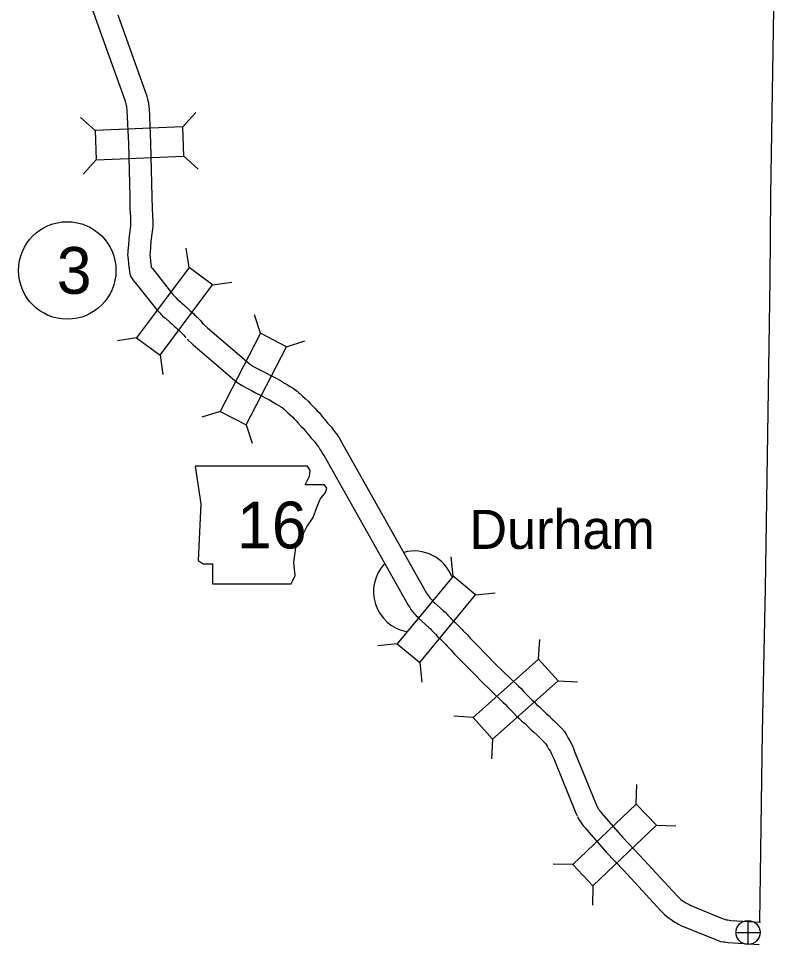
# Model space of a CAD drawing. Extents: x -939622 to -934245, y 1383184 to 1385301.
# Drawn here: x -936264.02 to -936233.27, y 1384879.51 to 1384917.11 of the extents above; entities that cross this region are included whole.
import ezdxf

# ---------------------------------------------------------------- set-up
doc = ezdxf.new("R2010")
doc.units = 0
for name, color, linetype in [('10', 7, 'Continuous'), ('2', 7, 'Continuous'), ('20', 7, 'Continuous'), ('21', 7, 'Continuous'), ('24', 7, 'Continuous'), ('26', 7, 'Continuous'), ('27', 7, 'Continuous')]:
    doc.layers.add(name, color=color, linetype=linetype)

msp = doc.modelspace()

# ---------------------------------------------------------------- linework, layer by layer
at = {"layer": '10'}
for points in [[(-936261.306, 1384921.423), (-936261.349, 1384918.544), (-936261.343, 1384918.497), (-936261.344, 1384918.434), (-936261.323, 1384918.334), (-936261.307, 1384918.277), (-936261.286, 1384918.211), (-936261.259, 1384918.148), (-936261.229, 1384918.055), (-936261.208, 1384918.017), (-936260.831, 1384916.962)], [(-936259.984, 1384917.265), (-936258.871, 1384914.155), (-936258.843, 1384914.083), (-936258.811, 1384913.974), (-936258.807, 1384913.945), (-936258.777, 1384913.838), (-936258.771, 1384913.803), (-936258.764, 1384913.778), (-936258.744, 1384913.684), (-936258.741, 1384913.654), (-936258.738, 1384913.639), (-936258.726, 1384913.571), (-936258.72, 1384913.502), (-936258.716, 1384913.475), (-936258.656, 1384912.068)], [(-936260.831, 1384916.962), (-936259.714, 1384913.839), (-936259.695, 1384913.791), (-936259.692, 1384913.78), (-936259.685, 1384913.734), (-936259.665, 1384913.671), (-936259.656, 1384913.639), (-936259.65, 1384913.609), (-936259.639, 1384913.567), (-936259.636, 1384913.553), (-936259.633, 1384913.511), (-936259.613, 1384913.384), (-936259.555, 1384912.03)], [(-936259.556, 1384912.037), (-936259.499, 1384909.852), (-936259.492, 1384909.372), (-936259.476, 1384909.067), (-936259.468, 1384908.842), (-936259.466, 1384908.798), (-936259.469, 1384908.743), (-936259.469, 1384908.712), (-936259.472, 1384908.677), (-936259.487, 1384908.591), (-936259.533, 1384908.167), (-936259.556, 1384907.92), (-936259.572, 1384907.677), (-936259.58, 1384907.618), (-936259.588, 1384907.519), (-936259.581, 1384907.453), (-936259.576, 1384907.414), (-936259.569, 1384907.374), (-936259.566, 1384907.351), (-936259.55, 1384907.166), (-936259.526, 1384906.935), (-936259.515, 1384906.857), (-936259.494, 1384906.746), (-936259.45, 1384906.629), (-936259.417, 1384906.575), (-936259.376, 1384906.502), (-936259.316, 1384906.432), (-936259.307, 1384906.423), (-936259.294, 1384906.406), (-936258.456, 1384905.357), (-936258.384, 1384905.263), (-936258.311, 1384905.193), (-936258.274, 1384905.155), (-936258.232, 1384905.109), (-936258.163, 1384905.029), (-936258.068, 1384904.952), (-936258.05, 1384904.94), (-936258.003, 1384904.9), (-936257.973, 1384904.877), (-936257.946, 1384904.85), (-936257.856, 1384904.767), (-936257.791, 1384904.71), (-936257.754, 1384904.674), (-936257.686, 1384904.612), (-936257.633, 1384904.565), (-936257.577, 1384904.517), (-936257.525, 1384904.469), (-936257.484, 1384904.427), (-936257.408, 1384904.359), (-936257.306, 1384904.254), (-936257.223, 1384904.147)], [(-936258.656, 1384912.06), (-936258.599, 1384909.87), (-936258.593, 1384909.402), (-936258.576, 1384909.107), (-936258.569, 1384908.876), (-936258.565, 1384908.794), (-936258.569, 1384908.717), (-936258.569, 1384908.67), (-936258.579, 1384908.561), (-936258.595, 1384908.467), (-936258.637, 1384908.076), (-936258.659, 1384907.849), (-936258.676, 1384907.582), (-936258.683, 1384907.532), (-936258.68, 1384907.513), (-936258.672, 1384907.452), (-936258.654, 1384907.252), (-936258.633, 1384907.045), (-936258.629, 1384907.02), (-936258.581, 1384906.955), (-936257.748, 1384905.912), (-936257.713, 1384905.867), (-936257.679, 1384905.834), (-936257.615, 1384905.77), (-936257.558, 1384905.705), (-936257.44, 1384905.603), (-936257.38, 1384905.558), (-936257.318, 1384905.495), (-936257.252, 1384905.434), (-936257.186, 1384905.376), (-936257.141, 1384905.333), (-936257.083, 1384905.28), (-936257.041, 1384905.243), (-936256.978, 1384905.189), (-936256.899, 1384905.116), (-936256.863, 1384905.079), (-936256.783, 1384905.008), (-936256.626, 1384904.845), (-936256.513, 1384904.7)], [(-936256.569, 1384904.76), (-936256.339, 1384904.555), (-936254.668, 1384903.118), (-936254.593, 1384903.06), (-936254.472, 1384902.982), (-936254.292, 1384902.884), (-936254.136, 1384902.803), (-936253.973, 1384902.718), (-936253.769, 1384902.613), (-936253.583, 1384902.517), (-936253.377, 1384902.412), (-936253.211, 1384902.307), (-936253.096, 1384902.244), (-936252.986, 1384902.172), (-936252.892, 1384902.113), (-936252.85, 1384902.086), (-936252.79, 1384902.046), (-936252.694, 1384901.974), (-936252.641, 1384901.923), (-936252.578, 1384901.869), (-936252.477, 1384901.773), (-936252.38, 1384901.684), (-936252.254, 1384901.573), (-936252.164, 1384901.479), (-936252.077, 1384901.388), (-936251.986, 1384901.289), (-936251.889, 1384901.179), (-936251.797, 1384901.095), (-936251.691, 1384900.962), (-936251.626, 1384900.886), (-936251.571, 1384900.825), (-936251.498, 1384900.726), (-936251.447, 1384900.661), (-936251.38, 1384900.593), (-936251.308, 1384900.514), (-936251.227, 1384900.402), (-936251.177, 1384900.34), (-936251.12, 1384900.266), (-936251.075, 1384900.201), (-936250.997, 1384900.079), (-936250.945, 1384899.995), (-936250.885, 1384899.889), (-936250.839, 1384899.82), (-936247.441, 1384893.781), (-936247.401, 1384893.729), (-936247.341, 1384893.632), (-936247.31, 1384893.593), (-936247.284, 1384893.561), (-936247.255, 1384893.529), (-936247.232, 1384893.506), (-936247.181, 1384893.456), (-936247.132, 1384893.402), (-936246.749, 1384893.053), (-936246.672, 1384892.99), (-936246.582, 1384892.887), (-936246.486, 1384892.788), (-936246.44, 1384892.739), (-936246.359, 1384892.658), (-936246.285, 1384892.585), (-936246.224, 1384892.529), (-936246.156, 1384892.462), (-936246.079, 1384892.381), (-936246.015, 1384892.314), (-936245.953, 1384892.245), (-936245.799, 1384892.092), (-936245.66, 1384891.932), (-936245.46, 1384891.734), (-936245.257, 1384891.526), (-936245.145, 1384891.41), (-936244.967, 1384891.227), (-936244.897, 1384891.159), (-936244.757, 1384891.016), (-936244.644, 1384890.899), (-936243.708, 1384889.998), (-936243.605, 1384889.904), (-936243.49, 1384889.776), (-936243.391, 1384889.67), (-936243.343, 1384889.627), (-936243.24, 1384889.519), (-936243.156, 1384889.429), (-936243.076, 1384889.358), (-936242.973, 1384889.261), (-936242.858, 1384889.16), (-936242.723, 1384889.031), (-936242.582, 1384888.896), (-936242.466, 1384888.795), (-936242.336, 1384888.665), (-936242.262, 1384888.595), (-936242.177, 1384888.512), (-936242.089, 1384888.423), (-936242.025, 1384888.357), (-936241.946, 1384888.276), (-936241.84, 1384888.154), (-936241.748, 1384887.991), (-936241.707, 1384887.915), (-936241.625, 1384887.785), (-936241.559, 1384887.652), (-936241.485, 1384887.503), (-936241.427, 1384887.353), (-936240.553, 1384885.198), (-936240.512, 1384885.111)], [(-936257.167, 1384904.087), (-936256.931, 1384903.877), (-936255.237, 1384902.42), (-936255.113, 1384902.324), (-936254.932, 1384902.208), (-936254.714, 1384902.088), (-936254.551, 1384902.004), (-936254.388, 1384901.919), (-936254.183, 1384901.813), (-936253.995, 1384901.716), (-936253.821, 1384901.628), (-936253.668, 1384901.532), (-936253.56, 1384901.472), (-936253.471, 1384901.414), (-936253.377, 1384901.355), (-936253.347, 1384901.335), (-936253.31, 1384901.311), (-936253.28, 1384901.288), (-936253.247, 1384901.256), (-936253.178, 1384901.198), (-936253.091, 1384901.115), (-936252.982, 1384901.015), (-936252.878, 1384900.924), (-936252.816, 1384900.859), (-936252.733, 1384900.772), (-936252.655, 1384900.687), (-936252.533, 1384900.547), (-936252.455, 1384900.477), (-936252.386, 1384900.39), (-936252.304, 1384900.294), (-936252.268, 1384900.254), (-936252.214, 1384900.18), (-936252.124, 1384900.066), (-936252.034, 1384899.974), (-936252.008, 1384899.946), (-936251.944, 1384899.857), (-936251.884, 1384899.782), (-936251.844, 1384899.73), (-936251.822, 1384899.7), (-936251.76, 1384899.602), (-936251.72, 1384899.537), (-936251.652, 1384899.416), (-936251.606, 1384899.349), (-936248.194, 1384893.284), (-936248.142, 1384893.216), (-936248.08, 1384893.117), (-936248.013, 1384893.031), (-936247.967, 1384892.974), (-936247.905, 1384892.905), (-936247.861, 1384892.863), (-936247.827, 1384892.829), (-936247.767, 1384892.764), (-936247.339, 1384892.373), (-936247.301, 1384892.342), (-936247.245, 1384892.278), (-936247.134, 1384892.163), (-936247.084, 1384892.111), (-936246.995, 1384892.02), (-936246.906, 1384891.933), (-936246.845, 1384891.877), (-936246.798, 1384891.831), (-936246.729, 1384891.758), (-936246.673, 1384891.7), (-936246.607, 1384891.626), (-936246.457, 1384891.477), (-936246.317, 1384891.316), (-936246.099, 1384891.1), (-936245.902, 1384890.898), (-936245.79, 1384890.783), (-936245.604, 1384890.591), (-936245.534, 1384890.523), (-936245.401, 1384890.387), (-936245.279, 1384890.261), (-936244.324, 1384889.342), (-936244.246, 1384889.27), (-936244.153, 1384889.167), (-936244.022, 1384889.029), (-936243.973, 1384888.983), (-936243.894, 1384888.901), (-936243.784, 1384888.783), (-936243.683, 1384888.694), (-936243.58, 1384888.596), (-936243.465, 1384888.496), (-936243.345, 1384888.381), (-936243.19, 1384888.232), (-936243.081, 1384888.137), (-936242.963, 1384888.019), (-936242.885, 1384887.946), (-936242.813, 1384887.875), (-936242.731, 1384887.792), (-936242.668, 1384887.728), (-936242.608, 1384887.666), (-936242.58, 1384887.633), (-936242.537, 1384887.558), (-936242.486, 1384887.462), (-936242.41, 1384887.341), (-936242.365, 1384887.253), (-936242.31, 1384887.14), (-936242.263, 1384887.02), (-936241.378, 1384884.838), (-936241.327, 1384884.729)], [(-936240.524, 1384885.135), (-936240.492, 1384885.076), (-936240.47, 1384885.03), (-936240.451, 1384885.003), (-936240.423, 1384884.964), (-936240.398, 1384884.928), (-936240.365, 1384884.891), (-936240.318, 1384884.83), (-936239.484, 1384883.871), (-936238.772, 1384883.124), (-936237.271, 1384881.495), (-936237.17, 1384881.394), (-936237.11, 1384881.342), (-936237.054, 1384881.299), (-936236.996, 1384881.257), (-936236.936, 1384881.216), (-936236.907, 1384881.199), (-936236.862, 1384881.174), (-936236.78, 1384881.136), (-936236.711, 1384881.095), (-936235.395, 1384880.558), (-936235.33, 1384880.532), (-936235.276, 1384880.515), (-936235.198, 1384880.506), (-936235.135, 1384880.496), (-936235.086, 1384880.488), (-936233.871, 1384880.414)], [(-936241.315, 1384884.705), (-936241.292, 1384884.662), (-936241.247, 1384884.571), (-936241.187, 1384884.485), (-936241.159, 1384884.446), (-936241.106, 1384884.37), (-936241.06, 1384884.318), (-936241.015, 1384884.26), (-936240.149, 1384883.264), (-936239.429, 1384882.509), (-936237.921, 1384880.873), (-936237.785, 1384880.736), (-936237.682, 1384880.646), (-936237.593, 1384880.578), (-936237.512, 1384880.519), (-936237.415, 1384880.454), (-936237.353, 1384880.418), (-936237.272, 1384880.372), (-936237.203, 1384880.34), (-936237.115, 1384880.287), (-936235.73, 1384879.722), (-936235.632, 1384879.684), (-936235.567, 1384879.663), (-936235.496, 1384879.632), (-936235.377, 1384879.62), (-936235.32, 1384879.614), (-936235.275, 1384879.607), (-936235.186, 1384879.592), (-936233.926, 1384879.516)]]:
    msp.add_lwpolyline(points, dxfattribs=at)
at = {"layer": '2'}
msp.add_lwpolyline([(-936233.897, 1384880.432), (-936233.799, 1384888.128), (-936233.668, 1384893.97), (-936233.489, 1384906.519), (-936233.45, 1384909.954), (-936233.267, 1384921.698)], dxfattribs=at)
at = {"layer": '20'}
for p, q in [((-936257.35, 1384912.714), (-936256.814, 1384913.297)), ((-936260.911, 1384912.563), (-936261.494, 1384913.099)), ((-936260.861, 1384911.376), (-936261.397, 1384910.793)), ((-936257.3, 1384911.527), (-936256.717, 1384910.991)), ((-936257.092, 1384907.004), (-936257.208, 1384907.788)), ((-936256.139, 1384906.295), (-936255.356, 1384906.411)), ((-936254.192, 1384904.33), (-936254.434, 1384905.084)), ((-936259.22, 1384904.145), (-936260.003, 1384904.03)), ((-936253.135, 1384903.786), (-936252.381, 1384904.028)), ((-936258.266, 1384903.436), (-936258.151, 1384902.652)), ((-936255.821, 1384901.16), (-936256.576, 1384900.918)), ((-936254.765, 1384900.617), (-936254.523, 1384899.863)), ((-936246.366, 1384894.464), (-936246.442, 1384895.252)), ((-936245.449, 1384893.708), (-936244.661, 1384893.785)), ((-936248.632, 1384891.713), (-936249.421, 1384891.637)), ((-936242.889, 1384891.103), (-936242.844, 1384891.894)), ((-936247.715, 1384890.957), (-936247.639, 1384890.169)), ((-936242.099, 1384890.216), (-936241.308, 1384890.171)), ((-936245.55, 1384888.732), (-936246.341, 1384888.778)), ((-936244.76, 1384887.845), (-936244.805, 1384887.054)), ((-936238.923, 1384885.213), (-936238.905, 1384886.005)), ((-936238.104, 1384884.353), (-936237.312, 1384884.335)), ((-936241.503, 1384882.754), (-936242.295, 1384882.773)), ((-936240.683, 1384881.894), (-936240.702, 1384881.103))]:
    msp.add_line(p, q, dxfattribs=at)
for points in [[(-936257.35, 1384912.714), (-936260.911, 1384912.563), (-936260.861, 1384911.376), (-936257.3, 1384911.527)], [(-936257.092, 1384907.004), (-936259.22, 1384904.145), (-936258.266, 1384903.436), (-936256.139, 1384906.295)], [(-936254.765, 1384900.617), (-936253.135, 1384903.786), (-936254.192, 1384904.33), (-936255.821, 1384901.16)], [(-936247.715, 1384890.957), (-936245.449, 1384893.708), (-936246.366, 1384894.464), (-936248.632, 1384891.713)], [(-936242.889, 1384891.103), (-936245.55, 1384888.732), (-936244.76, 1384887.845), (-936242.099, 1384890.216)], [(-936240.683, 1384881.894), (-936238.104, 1384884.353), (-936238.923, 1384885.213), (-936241.503, 1384882.754)]]:
    msp.add_lwpolyline(points, close=True, dxfattribs=at)
at = {"layer": '21'}
msp.add_lwpolyline([(-936256.845, 1384898.933), (-936256.617, 1384897.41), (-936256.718, 1384895.101), (-936256.515, 1384894.974), (-936256.134, 1384894.974), (-936256.134, 1384894.162), (-936252.937, 1384894.162), (-936252.785, 1384894.492), (-936252.835, 1384895.025), (-936252.759, 1384895.634), (-936252.48, 1384896.116), (-936252.303, 1384896.471), (-936252.049, 1384896.852), (-936251.897, 1384897.258), (-936251.77, 1384897.588), (-936251.541, 1384897.867), (-936251.49, 1384898.045), (-936251.592, 1384898.172), (-936252.379, 1384898.172), (-936252.201, 1384898.527), (-936252.176, 1384898.755), (-936252.281, 1384898.931)], close=True, dxfattribs=at)
at = {"layer": '24'}
for start, end in [(21.2645, 104.8619), (136.6213, 259.2634)]:
    msp.add_arc((-936247.948, 1384893.84), 1.65, start, end, dxfattribs=at)
at = {"layer": '26'}
for p, q in [((-936234.383, 1384879.51), (-936234.383, 1384880.485)), ((-936234.871, 1384879.998), (-936233.896, 1384879.998))]:
    msp.add_line(p, q, dxfattribs=at)
msp.add_circle((-936234.383, 1384879.998), 0.487, dxfattribs=at)
at = {"layer": '27'}
msp.add_circle((-936262.039, 1384906.883), 1.98, dxfattribs=at)

# ---------------------------------------------------------------- texts
at = {"layer": '21'}
msp.add_text('16', height=1.9008, dxfattribs=at).set_placement((-936255.141, 1384895.595))
at = {"layer": '24'}
msp.add_text('Durham', height=1.584, dxfattribs=at).set_placement((-936245.7, 1384895.576))
at = {"layer": '27'}
msp.add_text('3', height=1.901, rotation=359.9, dxfattribs=at).set_placement((-936262.466, 1384905.934))

doc.saveas('drawing.dxf')
